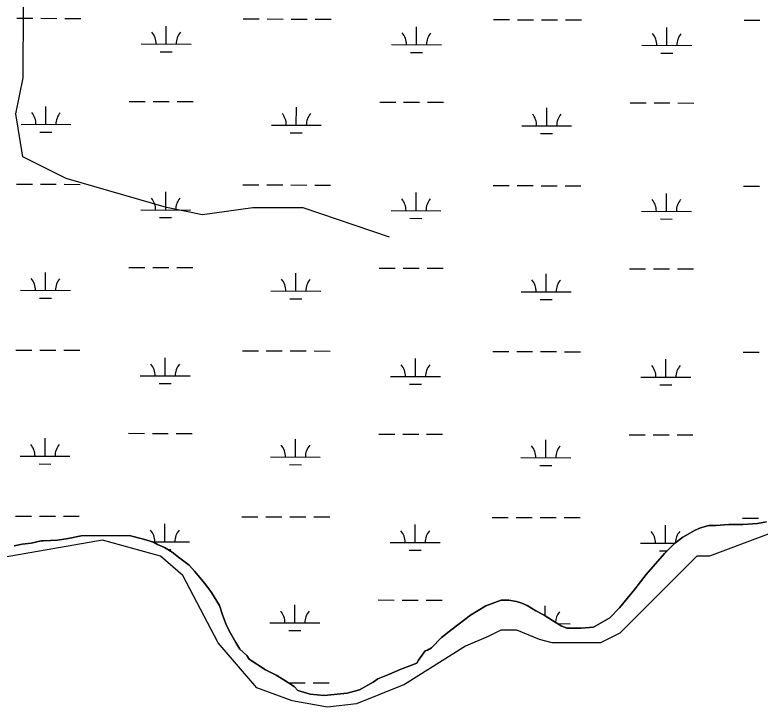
# Model space of a CAD drawing. Extents: x 3161615 to 3199515, y 867541 to 892976.
# Drawn here: x 3172245 to 3173738, y 886743 to 888130 of the extents above; entities that cross this region are included whole.
import ezdxf

# ---------------------------------------------------------------- set-up
doc = ezdxf.new("R2010")
doc.units = 0
for name, color, linetype in [('V-SITE-VEGE', 7, 'Continuous'), ('V-TOPO-SHOR', 7, 'Continuous'), ('V-WETL-SWMP', 7, 'Continuous')]:
    doc.layers.add(name, color=color, linetype=linetype)

msp = doc.modelspace()

# ---------------------------------------------------------------- linework, layer by layer
at = {"layer": 'V-SITE-VEGE'}
for p, q in [((3173733.1, 887110.9), (3173751.6, 887114.2)), ((3173583.7, 887083.5), (3173608.2, 887097.5)), ((3173608.2, 887097.5), (3173619, 887102.3)), ((3173619, 887102.3), (3173635.9, 887107)), ((3173635.9, 887107), (3173649.8, 887107.1)), ((3173649.8, 887107.1), (3173676, 887108.9)), ((3173676, 887108.9), (3173703.8, 887109.1)), ((3173703.8, 887109.1), (3173733.1, 887110.9)), ((3172351.2, 887081), (3172377.4, 887085.8)), ((3172377.4, 887085.8), (3172474.6, 887086.6)), ((3172474.6, 887086.6), (3172491.6, 887082.1)), ((3173566.8, 887071), (3173583.7, 887083.5)), ((3172243.4, 887066.2), (3172258.8, 887069.4)), ((3172258.8, 887069.4), (3172277.3, 887071.1)), ((3172277.3, 887071.1), (3172297.3, 887075.9)), ((3172297.3, 887075.9), (3172301.9, 887075.9)), ((3172301.9, 887075.9), (3172329.7, 887077.7)), ((3172329.7, 887077.7), (3172351.2, 887081)), ((3172491.6, 887082.1), (3172502.4, 887079.1)), ((3172502.4, 887079.1), (3172522.5, 887073.1)), ((3172522.5, 887073.1), (3172530.3, 887068.6)), ((3172530.3, 887068.6), (3172544.2, 887062.5)), ((3173546.9, 887050.8), (3173566.8, 887071)), ((3172544.2, 887062.5), (3172559.7, 887053.4)), ((3172559.7, 887053.4), (3172575.2, 887041.2)), ((3172575.2, 887041.2), (3172593.9, 887027.5)), ((3173510.3, 887008.8), (3173546.9, 887050.8)), ((3172593.9, 887027.5), (3172604.8, 887015.2)), ((3172604.8, 887015.2), (3172625, 886990.7)), ((3173487.4, 886979.3), (3173510.3, 887008.8)), ((3172625, 886990.7), (3172639, 886972.3)), ((3173456.8, 886942), (3173487.4, 886979.3)), ((3172639, 886972.3), (3172654.7, 886946.2)), ((3173188.4, 886946), (3173219.2, 886957)), ((3173219.2, 886957), (3173234.6, 886957.2)), ((3173234.6, 886957.2), (3173250, 886954.2)), ((3173250, 886954.2), (3173260.9, 886951.2)), ((3173260.9, 886951.2), (3173271.7, 886946.7)), ((3172654.7, 886946.2), (3172661, 886927.7)), ((3173157.7, 886927.2), (3173188.4, 886946)), ((3173271.7, 886946.7), (3173288.7, 886936)), ((3173288.7, 886936), (3173305.8, 886926.9)), ((3173436.9, 886921.8), (3173456.8, 886942)), ((3172661, 886927.7), (3172668.9, 886906.2)), ((3173120.9, 886899.2), (3173157.7, 886927.2)), ((3173305.8, 886926.9), (3173324.4, 886914.7)), ((3173404.7, 886903.1), (3173436.9, 886921.8)), ((3172668.9, 886906.2), (3172676.7, 886890.9)), ((3173324.4, 886914.7), (3173339.9, 886905.6)), ((3173339.9, 886905.6), (3173350.7, 886901.1)), ((3173380, 886901.3), (3173404.7, 886903.1)), ((3172676.7, 886890.9), (3172687.7, 886872.4)), ((3173099.5, 886882), (3173120.9, 886899.2)), ((3173350.7, 886901.1), (3173380, 886901.3)), ((3173079.6, 886861.8), (3173099.5, 886882)), ((3172687.7, 886872.4), (3172695.5, 886858.6)), ((3172695.5, 886858.6), (3172709.5, 886846.4)), ((3173071.9, 886857.1), (3173079.6, 886861.8)), ((3172709.5, 886846.4), (3172714.2, 886838.7)), ((3173053.6, 886836.9), (3173067.3, 886855.5)), ((3173067.3, 886855.5), (3173071.9, 886857.1)), ((3172714.2, 886838.7), (3172746.8, 886817.4)), ((3173016.7, 886818.1), (3173050.5, 886830.7)), ((3173050.5, 886830.7), (3173053.6, 886836.9)), ((3172746.8, 886817.4), (3172768.4, 886806.8)), ((3172995.2, 886808.7), (3173016.7, 886818.1)), ((3172768.4, 886806.8), (3172783.9, 886797.6)), ((3172962.9, 886793), (3172972.1, 886799.2)), ((3172972.1, 886799.2), (3172995.2, 886808.7)), ((3172783.9, 886797.6), (3172804.1, 886783.9)), ((3172804.1, 886783.9), (3172811.9, 886776.3)), ((3172935.3, 886777.3), (3172952.2, 886786.7)), ((3172952.2, 886786.7), (3172962.9, 886793)), ((3172811.9, 886776.3), (3172836.6, 886768.8)), ((3172836.6, 886768.8), (3172864.4, 886765.9)), ((3172864.4, 886765.9), (3172910.6, 886770.9)), ((3172910.6, 886770.9), (3172935.3, 886777.3))]:
    msp.add_line(p, q, dxfattribs=at)
at = {"layer": 'V-TOPO-SHOR'}
for points in [[(3172995.3, 887685.2), (3172822.5, 887743.4), (3172721.6, 887743.6), (3172620.7, 887729.5), (3172548.6, 887744.1), (3172347, 887802.3), (3172260.6, 887845.8), (3172246.5, 887932.3), (3172261.1, 888004.4), (3172261.5, 888148.5)], [(3173791.8, 887103.3), (3173637.3, 887045.4), (3173611.6, 887045.4), (3173534.3, 886968.1), (3173489.2, 886923), (3173457, 886890.8), (3173418.4, 886871.5), (3173321.8, 886871.5), (3173296.1, 886878), (3173251, 886897.3), (3173218.8, 886897.3), (3173193, 886884.4), (3173148, 886865.1), (3173025.6, 886787.8), (3172929.1, 886749.2), (3172871.1, 886742.8), (3172800.3, 886755.6), (3172729.5, 886781.4), (3172652.2, 886871.5), (3172581.4, 887006.7), (3172536.3, 887045.4), (3172420.4, 887077.6), (3172162.9, 887032.5)]]:
    msp.add_lwpolyline(points, dxfattribs=at)
at = {"layer": 'V-WETL-SWMP'}
for p, q in [((3172248.5, 888123.7), (3172280.5, 888123.6)), ((3172296.5, 888123.6), (3172328.5, 888123.5)), ((3172344.5, 888123.4), (3172376.5, 888123.4)), ((3172702.4, 888122.5), (3172734.4, 888122.4)), ((3172750.4, 888122.3), (3172782.4, 888122.2)), ((3172798.4, 888122.2), (3172830.4, 888122.1)), ((3172846.4, 888122.1), (3172878.4, 888122)), ((3173204.3, 888121.1), (3173236.3, 888121)), ((3173252.3, 888120.9), (3173284.3, 888120.8)), ((3173300.3, 888120.8), (3173332.3, 888120.7)), ((3173348.3, 888120.7), (3173380.3, 888120.6)), ((3173706.2, 888119.7), (3173738.2, 888119.6)), ((3172547.7, 888072.1), (3172547.8, 888108.1)), ((3173049.6, 888070.8), (3173049.7, 888106.8)), ((3173551.5, 888069.4), (3173551.6, 888105.4)), ((3172497.7, 888072.3), (3172597.7, 888072)), ((3172999.6, 888070.9), (3173099.6, 888070.6)), ((3173501.5, 888069.5), (3173601.5, 888069.2)), ((3172535.6, 888056.7), (3172559.6, 888056.7)), ((3173037.5, 888055.4), (3173061.5, 888055.3)), ((3173539.4, 888054), (3173563.4, 888053.9)), ((3172473.9, 887956.9), (3172505.9, 887956.8)), ((3172521.9, 887956.8), (3172553.9, 887956.7)), ((3172569.9, 887956.6), (3172601.9, 887956.6)), ((3172975.9, 887955.5), (3173007.9, 887955.4)), ((3173023.9, 887955.4), (3173055.9, 887955.3)), ((3173071.9, 887955.3), (3173103.9, 887955.2)), ((3173477.8, 887954.1), (3173509.8, 887954)), ((3173525.8, 887954), (3173557.8, 887953.9)), ((3173573.8, 887953.9), (3173605.8, 887953.8)), ((3172306.8, 887910.9), (3172306.9, 887946.9)), ((3172808.7, 887909.6), (3172808.8, 887945.6)), ((3173310.6, 887908.2), (3173310.7, 887944.2)), ((3172256.8, 887911.1), (3172356.8, 887910.8)), ((3172758.7, 887909.7), (3172858.7, 887909.4)), ((3173260.6, 887908.3), (3173360.6, 887908)), ((3172294.7, 887895.5), (3172318.7, 887895.5)), ((3172796.6, 887894.2), (3172820.6, 887894.1)), ((3173298.5, 887892.8), (3173322.5, 887892.7)), ((3172247.6, 887791), (3172279.6, 887790.9)), ((3172295.6, 887790.9), (3172327.6, 887790.8)), ((3172343.6, 887790.8), (3172375.6, 887790.7)), ((3172701.5, 887789.8), (3172733.5, 887789.7)), ((3172749.5, 887789.6), (3172781.5, 887789.6)), ((3172797.5, 887789.5), (3172829.5, 887789.4)), ((3172845.5, 887789.4), (3172877.5, 887789.3)), ((3173203.4, 887788.4), (3173235.4, 887788.3)), ((3173251.4, 887788.3), (3173283.4, 887788.2)), ((3173299.4, 887788.1), (3173331.4, 887788)), ((3173347.4, 887788), (3173379.4, 887787.9)), ((3173705.3, 887787), (3173737.3, 887786.9)), ((3172546.8, 887739.5), (3172546.9, 887775.5)), ((3173048.7, 887738.1), (3173048.8, 887774.1)), ((3173550.6, 887736.7), (3173550.7, 887772.7)), ((3172496.8, 887739.6), (3172596.8, 887739.3)), ((3172998.7, 887738.2), (3173098.7, 887737.9)), ((3173500.6, 887736.8), (3173600.6, 887736.6)), ((3172534.7, 887724.1), (3172558.7, 887724)), ((3173036.6, 887722.7), (3173060.6, 887722.6)), ((3173538.5, 887721.3), (3173562.5, 887721.2)), ((3172473, 887624.2), (3172505, 887624.1)), ((3172521, 887624.1), (3172553, 887624)), ((3172569, 887624), (3172601, 887623.9)), ((3172974.9, 887622.9), (3173006.9, 887622.8)), ((3173022.9, 887622.7), (3173054.9, 887622.6)), ((3173070.9, 887622.6), (3173102.9, 887622.5)), ((3173476.8, 887621.5), (3173508.8, 887621.4)), ((3173524.8, 887621.3), (3173556.8, 887621.2)), ((3173572.8, 887621.2), (3173604.8, 887621.1)), ((3172305.8, 887578.3), (3172305.9, 887614.3)), ((3172807.7, 887576.9), (3172807.8, 887612.9)), ((3173309.6, 887575.5), (3173309.7, 887611.5)), ((3172255.8, 887578.4), (3172355.8, 887578.1)), ((3172757.7, 887577), (3172857.7, 887576.7)), ((3173259.6, 887575.6), (3173359.6, 887575.4)), ((3172293.8, 887562.9), (3172317.8, 887562.8)), ((3172795.7, 887561.5), (3172819.7, 887561.4)), ((3173297.6, 887560.1), (3173321.6, 887560)), ((3172246.7, 887458.4), (3172278.7, 887458.3)), ((3172294.7, 887458.2), (3172326.7, 887458.1)), ((3172342.7, 887458.1), (3172374.7, 887458)), ((3172700.6, 887457.1), (3172732.6, 887457)), ((3172748.6, 887457), (3172780.6, 887456.9)), ((3172796.6, 887456.8), (3172828.6, 887456.8)), ((3172844.6, 887456.7), (3172876.6, 887456.6)), ((3172545.8, 887406.8), (3172545.9, 887442.8)), ((3173047.7, 887405.4), (3173047.8, 887441.4)), ((3173202.5, 887455.7), (3173234.5, 887455.6)), ((3173250.5, 887455.6), (3173282.5, 887455.5)), ((3173298.5, 887455.5), (3173330.5, 887455.4)), ((3173346.5, 887455.3), (3173378.5, 887455.2)), ((3173704.4, 887454.3), (3173736.4, 887454.2)), ((3173549.6, 887404), (3173549.7, 887440)), ((3172495.8, 887406.9), (3172595.8, 887406.7)), ((3172997.7, 887405.5), (3173097.7, 887405.3)), ((3173499.6, 887404.2), (3173599.6, 887403.9)), ((3172533.8, 887391.4), (3172557.8, 887391.3)), ((3173035.7, 887390), (3173059.7, 887389.9)), ((3173537.6, 887388.6), (3173561.6, 887388.6)), ((3172472.1, 887291.6), (3172504.1, 887291.5)), ((3172304.9, 887245.6), (3172305, 887281.6)), ((3172520.1, 887291.4), (3172552.1, 887291.3)), ((3172568.1, 887291.3), (3172600.1, 887291.2)), ((3172806.8, 887244.2), (3172806.9, 887280.2)), ((3172974, 887290.2), (3173006, 887290.1)), ((3173022, 887290), (3173054, 887290)), ((3173070, 887289.9), (3173102, 887289.8)), ((3173308.7, 887242.8), (3173308.8, 887278.8)), ((3173475.9, 887288.8), (3173507.9, 887288.7)), ((3173523.9, 887288.7), (3173555.9, 887288.6)), ((3173571.9, 887288.5), (3173603.9, 887288.4)), ((3172254.9, 887245.7), (3172354.9, 887245.5)), ((3172756.8, 887244.3), (3172856.8, 887244.1)), ((3173258.7, 887243), (3173358.7, 887242.7)), ((3172292.9, 887230.2), (3172316.9, 887230.1)), ((3172794.8, 887228.8), (3172818.8, 887228.7)), ((3173296.7, 887227.4), (3173320.7, 887227.4)), ((3172245.7, 887125.7), (3172277.7, 887125.6)), ((3172293.7, 887125.6), (3172325.7, 887125.5)), ((3172341.7, 887125.4), (3172373.7, 887125.3)), ((3172699.6, 887124.4), (3172731.6, 887124.3)), ((3172747.6, 887124.3), (3172779.6, 887124.2)), ((3172795.6, 887124.2), (3172827.6, 887124.1)), ((3172843.6, 887124), (3172875.6, 887123.9)), ((3173201.6, 887123), (3173233.6, 887123)), ((3173249.6, 887122.9), (3173281.6, 887122.8)), ((3173297.6, 887122.8), (3173329.6, 887122.7)), ((3173345.6, 887122.6), (3173377.6, 887122.6)), ((3173703.5, 887121.7), (3173735.5, 887121.6)), ((3173751.6, 887114.2), (3173733.1, 887110.9)), ((3172544.9, 887074.1), (3172545, 887110.1)), ((3173046.8, 887072.7), (3173046.9, 887108.7)), ((3173548.7, 887071.3), (3173548.8, 887107.3)), ((3173608.2, 887097.5), (3173583.7, 887083.5)), ((3173619, 887102.3), (3173608.2, 887097.5)), ((3173635.9, 887107), (3173619, 887102.3)), ((3173649.8, 887107.1), (3173635.9, 887107)), ((3173676, 887108.9), (3173649.8, 887107.1)), ((3173703.8, 887109.1), (3173676, 887108.9)), ((3173733.1, 887110.9), (3173703.8, 887109.1)), ((3172377.4, 887085.8), (3172351.2, 887081)), ((3172474.6, 887086.6), (3172377.4, 887085.8)), ((3172491.6, 887082.1), (3172474.6, 887086.6)), ((3173583.7, 887083.5), (3173566.8, 887071)), ((3172258.8, 887069.4), (3172243.4, 887066.2)), ((3172277.3, 887071.1), (3172258.8, 887069.4)), ((3172297.3, 887075.9), (3172277.3, 887071.1)), ((3172301.9, 887075.9), (3172297.3, 887075.9)), ((3172329.7, 887077.7), (3172301.9, 887075.9)), ((3172351.2, 887081), (3172329.7, 887077.7)), ((3172502.4, 887079.1), (3172491.6, 887082.1)), ((3172522.5, 887073.1), (3172502.4, 887079.1)), ((3172519, 887074.2), (3172594.9, 887074)), ((3172530.3, 887068.6), (3172522.5, 887073.1)), ((3172544.2, 887062.5), (3172530.3, 887068.6)), ((3172996.8, 887072.9), (3173096.8, 887072.6)), ((3173498.7, 887071.5), (3173567.2, 887071.3)), ((3173566.8, 887071), (3173546.9, 887050.8)), ((3172559.7, 887053.4), (3172544.2, 887062.5)), ((3172550.7, 887058.7), (3172556.9, 887058.7)), ((3172575.2, 887041.2), (3172559.7, 887053.4)), ((3173034.8, 887057.3), (3173058.8, 887057.3)), ((3173536.7, 887055.9), (3173552, 887055.9)), ((3172593.9, 887027.5), (3172575.2, 887041.2)), ((3173546.9, 887050.8), (3173510.3, 887008.8)), ((3172604.8, 887015.2), (3172593.9, 887027.5)), ((3172625, 886990.7), (3172604.8, 887015.2)), ((3173510.3, 887008.8), (3173487.4, 886979.3)), ((3172639, 886972.3), (3172625, 886990.7)), ((3173487.4, 886979.3), (3173456.8, 886942)), ((3172654.7, 886946.2), (3172639, 886972.3)), ((3172973.1, 886957.5), (3173005.1, 886957.4)), ((3173021.1, 886957.4), (3173053.1, 886957.3)), ((3173069.1, 886957.2), (3173101.1, 886957.2)), ((3173219.2, 886957), (3173188.4, 886946)), ((3173234.6, 886957.2), (3173219.2, 886957)), ((3173250, 886954.2), (3173234.6, 886957.2)), ((3173260.9, 886951.2), (3173250, 886954.2)), ((3173271.7, 886946.7), (3173260.9, 886951.2)), ((3172661, 886927.7), (3172654.7, 886946.2)), ((3172805.9, 886911.5), (3172806, 886947.5)), ((3173188.4, 886946), (3173157.7, 886927.2)), ((3173288.7, 886936), (3173271.7, 886946.7)), ((3173305.8, 886926.9), (3173288.7, 886936)), ((3173307.9, 886925.6), (3173307.9, 886946.1)), ((3173456.8, 886942), (3173436.9, 886921.8)), ((3172668.9, 886906.2), (3172661, 886927.7)), ((3173157.7, 886927.2), (3173120.9, 886899.2)), ((3173324.4, 886914.7), (3173305.8, 886926.9)), ((3173436.9, 886921.8), (3173404.7, 886903.1)), ((3172676.7, 886890.9), (3172668.9, 886906.2)), ((3172755.9, 886911.7), (3172855.9, 886911.4)), ((3173339.9, 886905.6), (3173324.4, 886914.7)), ((3173332.3, 886910.1), (3173357.8, 886910)), ((3173350.7, 886901.1), (3173339.9, 886905.6)), ((3173404.7, 886903.1), (3173380, 886901.3)), ((3172687.7, 886872.4), (3172676.7, 886890.9)), ((3172793.9, 886896.1), (3172817.9, 886896.1)), ((3173120.9, 886899.2), (3173099.5, 886882)), ((3173380, 886901.3), (3173350.7, 886901.1)), ((3173099.5, 886882), (3173079.6, 886861.8)), ((3172695.5, 886858.6), (3172687.7, 886872.4)), ((3172709.5, 886846.4), (3172695.5, 886858.6)), ((3173079.6, 886861.8), (3173071.9, 886857.1)), ((3172714.2, 886838.7), (3172709.5, 886846.4)), ((3173067.3, 886855.5), (3173053.6, 886836.9)), ((3173071.9, 886857.1), (3173067.3, 886855.5)), ((3172746.8, 886817.4), (3172714.2, 886838.7)), ((3173050.5, 886830.7), (3173016.7, 886818.1)), ((3173053.6, 886836.9), (3173050.5, 886830.7)), ((3172768.4, 886806.8), (3172746.8, 886817.4)), ((3173016.7, 886818.1), (3172995.2, 886808.7)), ((3172783.9, 886797.7), (3172768.4, 886806.8)), ((3172972.1, 886799.2), (3172962.9, 886793)), ((3172995.2, 886808.7), (3172972.1, 886799.2)), ((3172804.1, 886783.9), (3172783.9, 886797.7)), ((3172794.7, 886791.5), (3172826.7, 886791.4)), ((3172811.9, 886776.3), (3172804.1, 886783.9)), ((3172842.7, 886791.4), (3172874.7, 886791.3)), ((3172952.2, 886786.7), (3172935.3, 886777.3)), ((3172962.9, 886793), (3172952.2, 886786.7)), ((3172836.6, 886768.8), (3172811.9, 886776.3)), ((3172864.4, 886765.9), (3172836.6, 886768.8)), ((3172910.7, 886770.9), (3172864.4, 886765.9)), ((3172935.3, 886777.3), (3172910.7, 886770.9))]:
    msp.add_line(p, q, dxfattribs=at)
for centre, start, end in [((3172492.4, 888072.8), 359.0699, 40.6135), ((3172602.9, 888072.5), 139.0699, 180.6135), ((3172994.3, 888071.4), 359.0699, 40.6135), ((3173104.8, 888071.1), 139.0699, 180.6135), ((3173496.2, 888070), 359.0699, 40.6135), ((3173606.7, 888069.7), 139.0699, 180.6135), ((3172251.5, 887911.6), 359.0699, 40.6135), ((3172362, 887911.3), 139.0699, 180.6135), ((3172753.4, 887910.2), 359.0699, 40.6135), ((3172863.9, 887909.9), 139.0699, 180.6135), ((3173255.3, 887908.8), 359.0699, 40.6135), ((3173365.8, 887908.5), 139.0699, 180.6135), ((3172491.5, 887740.1), 359.0699, 40.6135), ((3172602, 887739.8), 139.0699, 180.6135), ((3172993.4, 887738.7), 359.0699, 40.6135), ((3173103.9, 887738.4), 139.0699, 180.6135), ((3173495.3, 887737.3), 359.0699, 40.6135), ((3173605.8, 887737), 139.0699, 180.6135), ((3172250.6, 887578.9), 359.0699, 40.6135), ((3172361.1, 887578.6), 139.0699, 180.6135), ((3172752.5, 887577.5), 359.0699, 40.6135), ((3172863, 887577.2), 139.0699, 180.6135), ((3173254.4, 887576.1), 359.0699, 40.6135), ((3173364.9, 887575.8), 139.0699, 180.6135), ((3172490.6, 887407.4), 359.0699, 40.6135), ((3172601.1, 887407.1), 139.0699, 180.6135), ((3172992.5, 887406), 359.0699, 40.6135), ((3173103, 887405.7), 139.0699, 180.6135), ((3173494.4, 887404.6), 359.0699, 40.6135), ((3173604.9, 887404.3), 139.0699, 180.6135), ((3172249.7, 887246.2), 359.0699, 40.6135), ((3172360.2, 887245.9), 139.0699, 180.6135), ((3172751.6, 887244.8), 359.0699, 40.6135), ((3172862.1, 887244.5), 139.0699, 180.6135), ((3173253.5, 887243.4), 359.0699, 40.6135), ((3173364, 887243.1), 139.0699, 180.6135), ((3172489.7, 887074.7), 359.0699, 40.6135), ((3172600.2, 887074.4), 139.0699, 180.6135), ((3172991.6, 887073.4), 359.0699, 40.6135), ((3173102.1, 887073.1), 139.0699, 180.6135), ((3173493.5, 887072), 359.0699, 40.6135), ((3173604, 887071.7), 139.0699, 178.811), ((3172750.7, 886912.2), 359.0699, 40.6135), ((3172861.1, 886911.9), 139.0699, 180.6135), ((3173363.1, 886910.5), 139.0699, 176.4111)]:
    msp.add_arc(centre, 35.2, start, end, dxfattribs=at)

doc.saveas('drawing.dxf')
